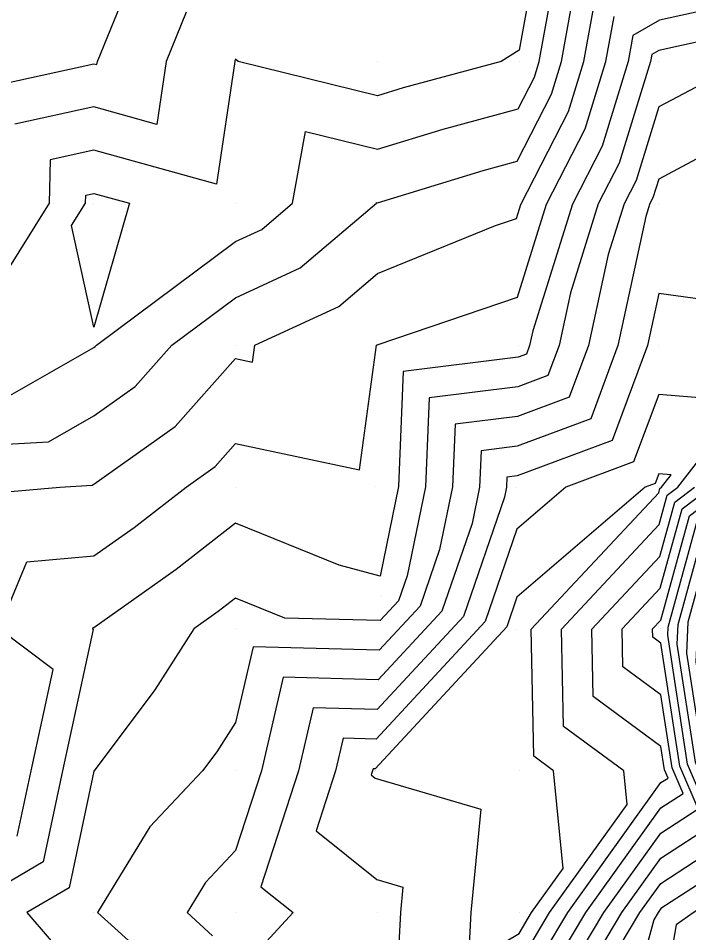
# Model space of a CAD drawing. Extents: x 2188792 to 2191981, y 386090 to 389710.
# Drawn here: x 2189384.9 to 2189432.2, y 386958.7 to 387023.2 of the extents above; entities that cross this region are included whole.
import ezdxf

# ---------------------------------------------------------------- set-up
doc = ezdxf.new("R2010")
doc.units = 0
for name, color, linetype in [('DTM Contours Major', 7, 'Continuous'), ('DTM Contours Minor', 7, 'Continuous'), ('Exist DTM QL2 LIDAR Elevation Point', 7, 'Continuous')]:
    doc.layers.add(name, color=color, linetype=linetype)

msp = doc.modelspace()

# ---------------------------------------------------------------- linework, layer by layer
at = {"layer": 'DTM Contours Major'}
for points in [[(2189382.131, 387018.198), (2189390.206, 387019.963), (2189390.427, 387019.902), (2189390.46, 387020.123), (2189393.282, 387027.048), (2189394.407, 387030.124), (2189400.207, 387035.981), (2189403.557, 387036.775), (2189410.208, 387039.144), (2189411.886, 387038.447), (2189420.209, 387038.399), (2189420.715, 387039.619), (2189430.21, 387039.036), (2189430.693, 387039.634), (2189431.043, 387040.125), (2189433.022, 387047.314), (2189440.211, 387049.629), (2189440.639, 387050.125), (2189443.837, 387056.437)], [(2189431.01, 386970.316), (2189430.21, 386975.473), (2189427.531, 386977.44), (2189427.477, 386980.115), (2189430.165, 386982.986), (2189431.704, 386988.576), (2189433.734, 386990.11), (2189440.083, 386998.293), (2189441.618, 387000.105), (2189440.978, 387009.182), (2189444.675, 387010.106), (2189450.055, 387012.807), (2189452.461, 387019.2), (2189452.845, 387020.125), (2189460.294, 387029.87)], [(2189443.867, 387026.295), (2189442.21, 387020.107), (2189440.054, 387015.47), (2189433.718, 387013.77), (2189430.053, 387011.831), (2189429.648, 387010.518), (2189429.435, 387010.102), (2189429.15, 387009.193), (2189427.182, 387000.1), (2189425.259, 386994.93), (2189420.076, 386992.997), (2189417.521, 386992.68), (2189417.42, 386990.119), (2189416.888, 386987.555), (2189414.754, 386981.365), (2189410.271, 386976.523), (2189403.563, 386976.705), (2189402.025, 386970.115), (2189400.207, 386964.493), (2189398.08, 386962.244), (2189396.789, 386960.117), (2189398.583, 386958.492)], [(2189463.976, 387026.191), (2189459.373, 387020.169), (2189458.09, 387017.078), (2189455.86, 387011.151), (2189455.443, 387009.075), (2189450.055, 387002.948), (2189447.78, 387002.38), (2189447.941, 387000.105), (2189440.198, 386990.969), (2189439.538, 386990.119), (2189434.307, 386986.166), (2189432.82, 386980.765), (2189432.67, 386977.794), (2189433.725, 386970.988), (2189437.088, 386963.091), (2189432.479, 386960.096), (2189431.289, 386959.264), (2189430.21, 386952.998)], [(2189380.82, 386989.505), (2189387.812, 386990.12), (2189390.079, 386990.247), (2189390.206, 386990.32), (2189395.936, 386994.391), (2189400.207, 386999.174), (2189401.401, 386998.918), (2189401.568, 387000.121), (2189407.478, 387002.852), (2189410.208, 387005.166), (2189418.542, 387008.565), (2189420.018, 387009.063), (2189420.327, 387010.048), (2189423.68, 387016.591), (2189424.767, 387020.115), (2189425.59, 387024.649)], [(2189420.209, 386952.245), (2189424.91, 386960.117), (2189430.21, 386967.503), (2189431.774, 386968.52), (2189431.01, 386970.316)]]:
    msp.add_lwpolyline(points, dxfattribs=at)
at = {"layer": 'DTM Contours Minor'}
for points in [[(2189421.619, 387028.689), (2189420.209, 387020.922), (2189418.951, 387020.123), (2189412.026, 387018.254), (2189410.208, 387017.7), (2189400.398, 387020.123), (2189400.207, 387020.284), (2189400.164, 387020.166), (2189400.147, 387020.123), (2189398.853, 387011.476), (2189390.206, 387013.865), (2189387.135, 387013.193), (2189387.047, 387010.122), (2189381.731, 387001.647)], [(2189383.948, 386996.378), (2189390.206, 386999.96), (2189390.3, 387000.027), (2189390.384, 387000.121), (2189400.207, 387007.429), (2189402.049, 387008.28), (2189404.223, 387010.122), (2189405.148, 387015.183), (2189410.208, 387013.933), (2189414.852, 387015.347), (2189420.141, 387016.775), (2189421.292, 387019.021), (2189421.632, 387020.121), (2189422.943, 387027.342)], [(2189463.24, 387026.927), (2189458.068, 387020.161), (2189456.964, 387017.502), (2189454.481, 387010.902), (2189454.163, 387009.32), (2189450.055, 387004.649), (2189446.42, 387003.74), (2189446.676, 387000.105), (2189440.175, 386992.434), (2189438.377, 386990.117), (2189433.786, 386986.648), (2189432.119, 386980.591), (2189432.009, 386978.419), (2189433.182, 386970.854), (2189436.025, 386964.177), (2189430.21, 386960.398), (2189430.009, 386960.117), (2189429.711, 386959.618), (2189427.123, 386950.116)], [(2189380.205, 386992.93), (2189387.014, 386993.313), (2189390.206, 386995.14), (2189393.118, 386997.209), (2189395.718, 387000.121), (2189400.207, 387003.461), (2189404.763, 387005.566), (2189410.14, 387010.122), (2189410.151, 387010.18), (2189410.208, 387010.165), (2189417.678, 387012.44), (2189420.067, 387013.085), (2189422.486, 387017.806), (2189423.199, 387020.118), (2189424.266, 387025.995)], [(2189440.054, 387025.769), (2189439.347, 387020.826), (2189436.087, 387020.107), (2189430.053, 387016.914), (2189428.455, 387011.733), (2189427.613, 387010.091), (2189426.489, 387006.505), (2189425.102, 387000.096), (2189423.747, 386996.452), (2189420.094, 386995.09), (2189415.69, 386994.543), (2189415.516, 386990.13), (2189414.6, 386985.711), (2189413.226, 386981.729), (2189410.342, 386978.613), (2189401.45, 386978.855), (2189400.207, 386973.531), (2189398.878, 386971.448), (2189397.877, 386970.118), (2189394.148, 386966.176), (2189390.471, 386960.117), (2189395.58, 386955.49)], [(2189435.924, 387024.31), (2189430.099, 387023.025), (2189428.237, 387021.955), (2189427.903, 387020.11), (2189426.067, 387014.162), (2189423.97, 387010.07), (2189421.168, 387001.13), (2189420.942, 387000.088), (2189420.722, 386999.496), (2189420.129, 386999.275), (2189412.028, 386998.269), (2189411.707, 386990.152), (2189410.401, 386983.848), (2189407.514, 386984.613), (2189400.207, 386987.565), (2189396.017, 386984.309), (2189390.206, 386980.19), (2189390.141, 386980.184), (2189390.114, 386980.119), (2189390.167, 386980.079), (2189387.998, 386970.118), (2189386.631, 386963.692), (2189380.567, 386960.117)], [(2189384.805, 386965.518), (2189385.784, 386970.118), (2189387.336, 386977.249), (2189383.506, 386980.119), (2189385.481, 386984.845), (2189390.206, 386985.26), (2189393.05, 386987.276), (2189396.709, 386990.12), (2189398.754, 386991.573), (2189400.207, 386993.2), (2189408.937, 386991.329), (2189410.156, 387000.121), (2189410.192, 387000.137), (2189410.208, 387000.151), (2189410.258, 387000.172), (2189420.091, 387003.495), (2189422.149, 387010.059), (2189424.873, 387015.377), (2189426.335, 387020.113), (2189426.914, 387023.302)], [(2189396.723, 387023.607), (2189395.303, 387020.123), (2189394.64, 387015.689), (2189390.206, 387016.914), (2189384.633, 387015.695)], [(2189437.636, 387022.568), (2189430.066, 387020.898), (2189429.561, 387020.608), (2189429.47, 387020.108), (2189427.261, 387012.947), (2189425.792, 387010.081), (2189423.829, 387003.818), (2189423.022, 387000.092), (2189422.234, 386997.974), (2189420.111, 386997.182), (2189413.859, 386996.406), (2189413.611, 386990.141), (2189412.311, 386983.867), (2189411.699, 386982.093), (2189410.414, 386980.704), (2189403.685, 386980.887), (2189400.207, 386982.292), (2189398.985, 386981.342), (2189397.26, 386980.119), (2189394.511, 386975.814), (2189390.225, 386970.118), (2189390.216, 386970.108), (2189390.206, 386970.092), (2189388.457, 386961.866), (2189385.49, 386960.117), (2189390.206, 386954.634)], [(2189389.637, 387010.691), (2189390.206, 387010.816), (2189392.718, 387010.122), (2189390.206, 387001.401), (2189388.635, 387008.551), (2189389.621, 387010.122), (2189389.637, 387010.691)], [(2189420.218, 386950.125), (2189426.185, 386960.117), (2189430.21, 386965.727), (2189432.837, 386967.434), (2189431.553, 386970.45), (2189430.21, 386979.111), (2189429.629, 386979.538), (2189429.617, 386980.118), (2189430.2, 386980.741), (2189432.224, 386988.094), (2189434.895, 386990.112), (2189440.106, 386996.829), (2189442.882, 387000.105), (2189442.339, 387007.822), (2189450.055, 387009.749), (2189450.324, 387010.054)], [(2189423.382, 386953.289), (2189427.46, 386960.117), (2189430.21, 386963.95), (2189433.9, 386966.349), (2189432.096, 386970.585), (2189430.688, 386979.668), (2189430.717, 386980.244), (2189432.745, 386987.612), (2189436.056, 386990.113), (2189440.129, 386995.364), (2189444.147, 387000.105), (2189443.699, 387006.461), (2189450.055, 387008.049), (2189451.603, 387009.81)], [(2189426.546, 386956.453), (2189428.734, 386960.117), (2189430.21, 386962.174), (2189434.962, 386965.263), (2189432.639, 386970.719), (2189431.349, 386979.043), (2189431.418, 386980.418), (2189433.266, 386987.13), (2189437.216, 386990.115), (2189440.152, 386993.899), (2189445.411, 387000.105), (2189445.059, 387005.101), (2189450.055, 387006.349), (2189452.883, 387009.565)], [(2189437.418, 387002.742), (2189430.053, 387003.76), (2189429.262, 387000.103), (2189426.771, 386993.408), (2189420.059, 386990.904), (2189419.352, 386990.816), (2189419.324, 386990.108), (2189419.177, 386989.399), (2189416.281, 386981.001), (2189410.199, 386974.432), (2189405.676, 386974.555), (2189404.639, 386970.111), (2189401.993, 386961.929), (2189404.262, 386960.117), (2189400.207, 386955.712)], [(2189430.663, 386989.54), (2189431.412, 386990.106), (2189436.106, 386996.157), (2189430.053, 386996.643), (2189428.283, 386991.885), (2189423.506, 386990.104), (2189420.053, 386987.144), (2189417.809, 386980.637), (2189410.128, 386972.341), (2189407.789, 386972.405), (2189407.252, 386970.107), (2189405.884, 386965.875), (2189410.172, 386962.452), (2189412.008, 386961.917), (2189411.831, 386960.117), (2189411.376, 386951.284), (2189420.209, 386956.514), (2189422.361, 386960.117), (2189427.827, 386967.735), (2189427.594, 386970.118), (2189423.335, 386973.244), (2189423.197, 386980.108), (2189430.095, 386987.476), (2189430.663, 386989.54)], [(2189430.142, 386990.022), (2189430.251, 386990.104), (2189430.935, 386990.985), (2189430.053, 386991.056), (2189429.796, 386990.363), (2189429.1, 386990.104), (2189420.053, 386982.351), (2189419.336, 386980.273), (2189410.057, 386970.25), (2189409.902, 386970.255), (2189409.866, 386970.102), (2189409.775, 386969.822), (2189410.06, 386969.595), (2189417.512, 386967.421), (2189416.794, 386960.117), (2189416.609, 386956.517), (2189420.209, 386958.649), (2189421.086, 386960.117), (2189423.314, 386963.222), (2189422.638, 386970.118), (2189421.237, 386971.146), (2189421.056, 386980.104), (2189430.06, 386989.721), (2189430.142, 386990.022)], [(2189430.467, 386970.182), (2189430.21, 386971.835), (2189425.433, 386975.342), (2189425.337, 386980.111), (2189430.13, 386985.231), (2189431.183, 386989.058), (2189432.573, 386990.108)], [(2189420.209, 386954.38), (2189423.636, 386960.117), (2189430.21, 386969.28), (2189430.712, 386969.606), (2189430.467, 386970.182)]]:
    msp.add_lwpolyline(points, dxfattribs=at)
at = {"layer": 'Exist DTM QL2 LIDAR Elevation Point'}
for p, q in [((2189390.206, 387020.123), (2189390.206, 387020.123)), ((2189400.207, 387020.123), (2189400.207, 387020.123)), ((2189410.208, 387020.123), (2189410.208, 387020.123)), ((2189420.209, 387020.123), (2189420.209, 387020.123)), ((2189430.053, 387020.107), (2189430.053, 387020.107)), ((2189390.206, 387010.122), (2189390.206, 387010.122)), ((2189400.207, 387010.122), (2189400.207, 387010.122)), ((2189410.208, 387010.122), (2189410.208, 387010.122)), ((2189420.005, 387010.047), (2189420.005, 387010.047)), ((2189430.053, 387010.106), (2189430.053, 387010.106)), ((2189390.206, 387000.121), (2189390.206, 387000.121)), ((2189400.207, 387000.121), (2189400.207, 387000.121)), ((2189410.208, 387000.121), (2189410.208, 387000.121)), ((2189420.135, 387000.087), (2189420.135, 387000.087)), ((2189430.053, 387000.105), (2189430.053, 387000.105)), ((2189390.206, 386990.12), (2189390.206, 386990.12)), ((2189400.207, 386990.12), (2189400.207, 386990.12)), ((2189410.096, 386990.161), (2189410.096, 386990.161)), ((2189420.053, 386990.104), (2189420.053, 386990.104)), ((2189430.053, 386990.104), (2189430.053, 386990.104)), ((2189410.471, 386982.385), (2189410.471, 386982.385)), ((2189390.206, 386980.119), (2189390.206, 386980.119)), ((2189400.207, 386980.119), (2189400.207, 386980.119)), ((2189420.053, 386980.103), (2189420.053, 386980.103)), ((2189430.21, 386980.119), (2189430.21, 386980.119)), ((2189390.206, 386970.118), (2189390.206, 386970.118)), ((2189400.207, 386970.118), (2189400.207, 386970.118)), ((2189410.052, 386970.102), (2189410.052, 386970.102)), ((2189420.209, 386970.118), (2189420.209, 386970.118)), ((2189430.21, 386970.118), (2189430.21, 386970.118)), ((2189390.206, 386960.117), (2189390.206, 386960.117)), ((2189400.207, 386960.117), (2189400.207, 386960.117)), ((2189410.208, 386960.117), (2189410.208, 386960.117)), ((2189420.209, 386960.117), (2189420.209, 386960.117)), ((2189430.21, 386960.117), (2189430.21, 386960.117))]:
    msp.add_line(p, q, dxfattribs=at)

doc.saveas('drawing.dxf')
